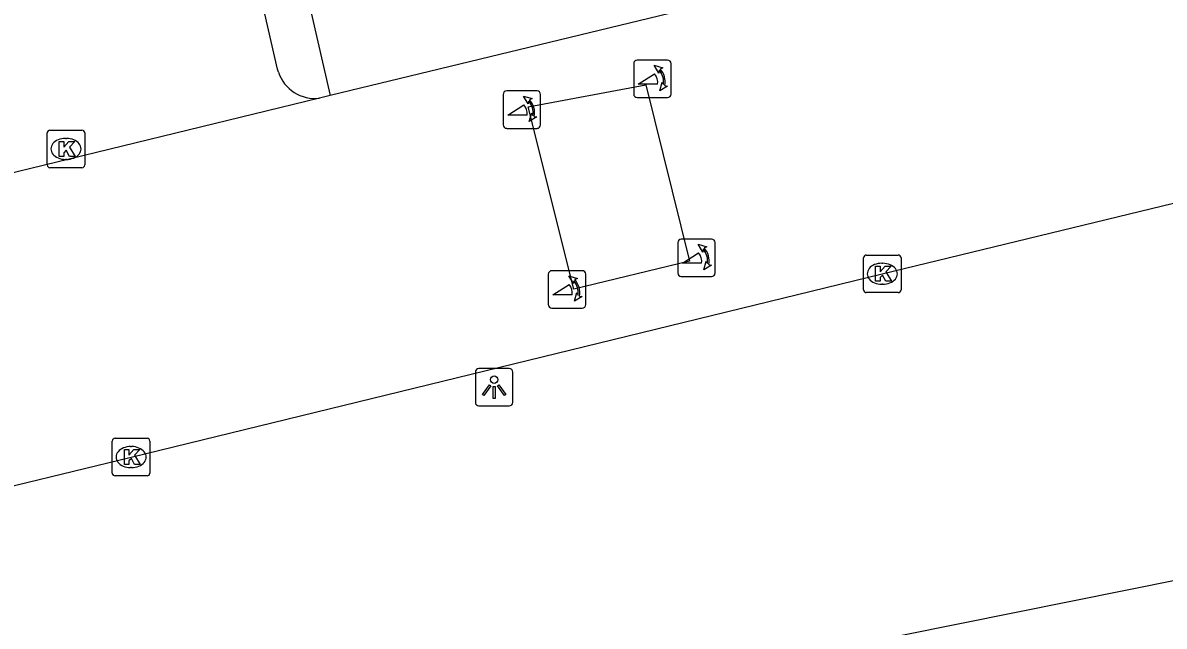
# Model space of a CAD drawing. Extents: x 159053 to 160041, y 380450 to 381422.
# Drawn here: x 159631.71 to 159662.12, y 380835.44 to 380851.5 of the extents above; entities that cross this region are included whole.
import ezdxf

# ---------------------------------------------------------------- set-up
doc = ezdxf.new("R2010")
doc.units = 0
for name, color, linetype in [('IMGEO_Berm_groen', 7, 'Continuous'), ('IMGEO_Kolk', 7, 'Continuous'), ('IMGEO_Lichtpunt', 7, 'Continuous'), ('IMGEO_Poller', 7, 'Continuous'), ('IMGEO_Rijbaan_lokaal_open', 7, 'Continuous'), ('IMGEO_Voetpad_open', 7, 'Continuous')]:
    doc.layers.add(name, color=color, linetype=linetype)

msp = doc.modelspace()

# ---------------------------------------------------------------- linework, layer by layer
at = {"layer": 'IMGEO_Berm_groen'}
msp.add_lwpolyline([(159702.826, 380840.849), (159708.623, 380846.103), (159702.394, 380850.759), (159692.426, 380848.77), (159683.336, 380840.857), (159582.518, 380820.586), (159580.633, 380826.862)], dxfattribs=at)
at = {"layer": 'IMGEO_Kolk'}
for p, q in [((159632.362, 380847.72), (159632.362, 380848.572)), ((159632.437, 380848.646), (159633.289, 380848.646)), ((159633.363, 380848.572), (159633.363, 380847.72)), ((159632.85, 380848.426), (159632.875, 380848.426)), ((159632.873, 380847.866), (159632.848, 380847.866)), ((159633.289, 380847.646), (159632.437, 380847.646)), ((159654.109, 380844.395), (159654.109, 380845.247)), ((159654.184, 380845.321), (159655.036, 380845.321)), ((159654.597, 380845.101), (159654.622, 380845.101)), ((159655.11, 380845.247), (159655.11, 380844.395)), ((159654.62, 380844.541), (159654.595, 380844.541)), ((159655.036, 380844.321), (159654.184, 380844.321)), ((159634.097, 380839.515), (159634.097, 380840.367)), ((159634.172, 380840.441), (159635.024, 380840.441)), ((159634.585, 380840.221), (159634.61, 380840.221)), ((159635.098, 380840.367), (159635.098, 380839.515)), ((159634.608, 380839.661), (159634.583, 380839.661)), ((159635.024, 380839.441), (159634.172, 380839.441))]:
    msp.add_line(p, q, dxfattribs=at)
for points in [[(159632.362, 380847.72), (159632.362, 380848.572)], [(159632.437, 380848.646), (159633.289, 380848.646)], [(159633.363, 380848.572), (159633.363, 380847.72)], [(159632.683, 380848.346), (159632.806, 380848.346), (159632.806, 380848.195), (159632.936, 380848.346), (159633.1, 380848.346), (159632.954, 380848.195), (159633.107, 380847.946), (159632.955, 380847.946), (159632.87, 380848.11), (159632.806, 380848.043), (159632.806, 380847.946), (159632.683, 380847.946), (159632.683, 380848.346)], [(159633.289, 380847.646), (159632.437, 380847.646)], [(159654.109, 380844.395), (159654.109, 380845.247)], [(159654.184, 380845.321), (159655.036, 380845.321)], [(159655.11, 380845.247), (159655.11, 380844.395)], [(159654.43, 380845.021), (159654.553, 380845.021), (159654.553, 380844.87), (159654.683, 380845.021), (159654.847, 380845.021), (159654.701, 380844.87), (159654.854, 380844.621), (159654.702, 380844.621), (159654.617, 380844.785), (159654.553, 380844.718), (159654.553, 380844.621), (159654.43, 380844.621), (159654.43, 380845.021)], [(159655.036, 380844.321), (159654.184, 380844.321)], [(159634.097, 380839.515), (159634.097, 380840.367)], [(159634.172, 380840.441), (159635.024, 380840.441)], [(159635.098, 380840.367), (159635.098, 380839.515)], [(159634.418, 380840.141), (159634.541, 380840.141), (159634.541, 380839.99), (159634.671, 380840.141), (159634.835, 380840.141), (159634.689, 380839.99), (159634.842, 380839.741), (159634.69, 380839.741), (159634.605, 380839.905), (159634.541, 380839.838), (159634.541, 380839.741), (159634.418, 380839.741), (159634.418, 380840.141)], [(159635.024, 380839.441), (159634.172, 380839.441)]]:
    msp.add_lwpolyline(points, dxfattribs=at)
for centre, start, end in [((159632.439, 380848.57), 91.552, 178.448), ((159632.439, 380848.57), 91.552, 178.448), ((159633.287, 380848.57), 1.552, 88.448), ((159633.287, 380848.57), 1.552, 88.448), ((159632.439, 380847.722), 181.552, 268.448), ((159632.439, 380847.722), 181.552, 268.448), ((159633.287, 380847.722), 271.552, 358.448), ((159633.287, 380847.722), 271.552, 358.448), ((159654.186, 380845.245), 91.552, 178.448), ((159654.186, 380845.245), 91.552, 178.448), ((159655.034, 380845.245), 1.552, 88.448), ((159655.034, 380845.245), 1.552, 88.448), ((159654.186, 380844.397), 181.552, 268.448), ((159654.186, 380844.397), 181.552, 268.448), ((159655.034, 380844.397), 271.552, 358.448), ((159655.034, 380844.397), 271.552, 358.448), ((159634.174, 380840.365), 91.552, 178.448), ((159634.174, 380840.365), 91.552, 178.448), ((159635.022, 380840.365), 1.552, 88.448), ((159635.022, 380840.365), 1.552, 88.448), ((159634.174, 380839.517), 181.552, 268.448), ((159634.174, 380839.517), 181.552, 268.448), ((159635.022, 380839.517), 271.552, 358.448), ((159635.022, 380839.517), 271.552, 358.448)]:
    msp.add_arc(centre, 0.0765, start, end, dxfattribs=at)
for centre, major_axis, ratio, start_param, end_param in [((159632.849, 380848.146), (-0.387, 0.002), 0.722429, 4.712389, 7.853982), ((159632.874, 380848.146), (-0.39, 0.002), 0.717154, 1.570796, 4.712389), ((159654.596, 380844.821), (-0.387, 0.002), 0.722429, 4.712389, 7.853982), ((159654.621, 380844.821), (-0.39, 0.002), 0.717154, 1.570796, 4.712389), ((159634.584, 380839.941), (-0.387, 0.002), 0.722429, 4.712389, 7.853982), ((159634.609, 380839.941), (-0.39, 0.002), 0.717154, 1.570796, 4.712389)]:
    msp.add_ellipse(centre, major_axis=major_axis, ratio=ratio, start_param=start_param, end_param=end_param, dxfattribs=at)
at = {"layer": 'IMGEO_Lichtpunt'}
for p, q in [((159643.77, 380842.204), (159643.77, 380841.397)), ((159643.77, 380842.204), (159643.77, 380841.397)), ((159644.672, 380842.299), (159643.864, 380842.299)), ((159644.672, 380842.299), (159643.864, 380842.299)), ((159644.766, 380841.397), (159644.766, 380842.204)), ((159644.766, 380841.397), (159644.766, 380842.204)), ((159643.864, 380841.303), (159644.672, 380841.303)), ((159643.864, 380841.303), (159644.672, 380841.303))]:
    msp.add_line(p, q, dxfattribs=at)
for points in [[(159644.144, 380841.868), (159644.183, 380841.84), (159643.995, 380841.578), (159643.957, 380841.605), (159644.144, 380841.868)], [(159644.246, 380841.82), (159644.293, 380841.82), (159644.293, 380841.498), (159644.246, 380841.498), (159644.246, 380841.82)], [(159644.356, 380841.84), (159644.394, 380841.867), (159644.581, 380841.605), (159644.542, 380841.577), (159644.356, 380841.84)]]:
    msp.add_lwpolyline(points, dxfattribs=at)
msp.add_circle((159644.269, 380842.002), 0.0994, dxfattribs=at)
for centre, start, end in [((159643.864, 380842.204), 90, 180), ((159643.864, 380842.204), 90, 180), ((159644.672, 380842.204), 0, 90), ((159644.672, 380842.204), 0, 90), ((159643.864, 380841.397), 180, 270), ((159643.864, 380841.397), 180, 270), ((159644.672, 380841.397), 270, 0), ((159644.672, 380841.397), 270, 360)]:
    msp.add_arc(centre, 0.0946, start, end, dxfattribs=at)
at = {"layer": 'IMGEO_Poller'}
for p, q in [((159647.988, 380850.416), (159647.988, 380849.609)), ((159647.988, 380850.416), (159647.988, 380849.609)), ((159648.89, 380850.511), (159648.082, 380850.511)), ((159648.89, 380850.511), (159648.082, 380850.511)), ((159648.984, 380849.609), (159648.984, 380850.416)), ((159648.984, 380849.609), (159648.984, 380850.416)), ((159645.412, 380849.691), (159644.604, 380849.691)), ((159645.412, 380849.691), (159644.604, 380849.691)), ((159644.51, 380849.596), (159644.51, 380848.789)), ((159644.51, 380849.596), (159644.51, 380848.789)), ((159645.506, 380848.789), (159645.506, 380849.596)), ((159645.506, 380848.789), (159645.506, 380849.596)), ((159648.082, 380849.514), (159648.89, 380849.514)), ((159648.082, 380849.514), (159648.89, 380849.514)), ((159644.604, 380848.694), (159645.412, 380848.694)), ((159644.604, 380848.694), (159645.412, 380848.694)), ((159650.063, 380845.745), (159649.255, 380845.745)), ((159650.063, 380845.745), (159649.255, 380845.745)), ((159649.161, 380845.65), (159649.161, 380844.843)), ((159649.161, 380845.65), (159649.161, 380844.843)), ((159650.157, 380844.843), (159650.157, 380845.65)), ((159650.157, 380844.843), (159650.157, 380845.65)), ((159645.713, 380844.809), (159645.713, 380844.002)), ((159645.713, 380844.809), (159645.713, 380844.002)), ((159646.615, 380844.904), (159645.807, 380844.904)), ((159646.615, 380844.904), (159645.807, 380844.904)), ((159646.709, 380844.002), (159646.709, 380844.809)), ((159646.709, 380844.002), (159646.709, 380844.809)), ((159649.255, 380844.748), (159650.063, 380844.748)), ((159649.255, 380844.748), (159650.063, 380844.748)), ((159645.807, 380843.907), (159646.615, 380843.907)), ((159645.807, 380843.907), (159646.615, 380843.907))]:
    msp.add_line(p, q, dxfattribs=at)
for points in [[(159648.667, 380850.24), (159648.655, 380850.167), (159648.53, 380850.372)], [(159648.53, 380850.372), (159648.761, 380850.306), (159648.69, 380850.274)], [(159648.623, 380849.867), (159648.11, 380849.867), (159648.54, 380850.142)], [(159648.683, 380849.695), (159648.749, 380849.926), (159648.779, 380849.858)], [(159648.815, 380849.831), (159648.887, 380849.82), (159648.683, 380849.695)], [(159645.189, 380849.42), (159645.177, 380849.347), (159645.052, 380849.552)], [(159645.052, 380849.552), (159645.283, 380849.486), (159645.212, 380849.454)], [(159645.145, 380849.047), (159644.632, 380849.047), (159645.062, 380849.322)], [(159645.205, 380848.875), (159645.271, 380849.106), (159645.301, 380849.038)], [(159645.337, 380849.011), (159645.409, 380849), (159645.205, 380848.875)], [(159649.84, 380845.474), (159649.828, 380845.401), (159649.703, 380845.606)], [(159649.703, 380845.606), (159649.934, 380845.54), (159649.863, 380845.508)], [(159649.796, 380845.101), (159649.283, 380845.101), (159649.713, 380845.376)], [(159649.856, 380844.929), (159649.922, 380845.16), (159649.952, 380845.092)], [(159649.988, 380845.065), (159650.06, 380845.054), (159649.856, 380844.929)], [(159646.348, 380844.26), (159645.835, 380844.26), (159646.265, 380844.535)], [(159646.392, 380844.633), (159646.38, 380844.56), (159646.255, 380844.765)], [(159646.255, 380844.765), (159646.486, 380844.699), (159646.415, 380844.667)], [(159646.408, 380844.088), (159646.474, 380844.319), (159646.504, 380844.251)], [(159646.54, 380844.224), (159646.612, 380844.213), (159646.408, 380844.088)]]:
    msp.add_lwpolyline(points, dxfattribs=at)
for centre, radius, start, end in [((159648.082, 380850.416), 0.0946, 90, 180), ((159648.082, 380850.416), 0.0946, 90, 180), ((159648.309, 380849.927), 0.516, 349.3569, 42.2912), ((159648.89, 380850.416), 0.0946, 0, 90), ((159648.89, 380850.416), 0.0946, 0, 90), ((159648.295, 380849.917), 0.332, 351.3247, 42.4854), ((159648.309, 380849.927), 0.476, 351.7527, 41.1691), ((159644.604, 380849.596), 0.0946, 90, 180), ((159644.604, 380849.596), 0.0946, 90, 180), ((159645.412, 380849.596), 0.0946, 0, 90), ((159645.412, 380849.596), 0.0946, 0, 90), ((159644.831, 380849.107), 0.476, 351.7527, 41.1691), ((159644.831, 380849.107), 0.516, 349.3569, 42.2912), ((159648.082, 380849.609), 0.0946, 180, 270), ((159648.082, 380849.609), 0.0946, 180, 270), ((159648.89, 380849.609), 0.0946, 270, 0), ((159648.89, 380849.609), 0.0946, 270, 0), ((159644.817, 380849.097), 0.332, 351.3247, 42.4854), ((159644.604, 380848.789), 0.0946, 180, 270), ((159644.604, 380848.789), 0.0946, 180, 270), ((159645.412, 380848.789), 0.0946, 270, 0), ((159645.412, 380848.789), 0.0946, 270, 0), ((159649.255, 380845.65), 0.0946, 90, 180), ((159649.255, 380845.65), 0.0946, 90, 180), ((159650.063, 380845.65), 0.0946, 0, 90), ((159650.063, 380845.65), 0.0946, 0, 90), ((159649.482, 380845.161), 0.476, 351.7527, 41.1691), ((159649.482, 380845.161), 0.516, 349.3569, 42.2912), ((159649.468, 380845.151), 0.332, 351.3247, 42.4854), ((159645.807, 380844.809), 0.0946, 90, 180), ((159645.807, 380844.809), 0.0946, 90, 180), ((159646.615, 380844.809), 0.0946, 0, 90), ((159646.615, 380844.809), 0.0946, 0, 90), ((159649.255, 380844.843), 0.0946, 180, 270), ((159649.255, 380844.843), 0.0946, 180, 270), ((159650.063, 380844.843), 0.0946, 270, 0), ((159650.063, 380844.843), 0.0946, 270, 0), ((159646.02, 380844.31), 0.332, 351.3247, 42.4854), ((159646.034, 380844.32), 0.476, 351.7527, 41.1691), ((159646.034, 380844.32), 0.516, 349.3569, 42.2912), ((159645.807, 380844.002), 0.0946, 180, 270), ((159645.807, 380844.002), 0.0946, 180, 270), ((159646.615, 380844.002), 0.0946, 270, 0), ((159646.615, 380844.002), 0.0946, 270, 0)]:
    msp.add_arc(centre, radius, start, end, dxfattribs=at)
at = {"layer": 'IMGEO_Rijbaan_lokaal_open'}
for points in [[(159580.633, 380826.862), (159594.636, 380830.246), (159614.623, 380835.096), (159634.598, 380839.941), (159654.61, 380844.821), (159674.597, 380849.669), (159694.58, 380854.51), (159701.602, 380856.185), (159703.562, 380856.689), (159705.532, 380857.109), (159707.466, 380857.527), (159710.479, 380858.158), (159710.496, 380858.162)], [(159654.111, 380853.008), (159652.653, 380852.655), (159639.904, 380849.566)], [(159649.475, 380845.155), (159646.388, 380844.41), (159645.173, 380849.267), (159648.313, 380849.854), (159649.475, 380845.155)], [(159639.616, 380849.496), (159625.609, 380846.085)], [(159639.904, 380849.566), (159639.616, 380849.496)]]:
    msp.add_lwpolyline(points, dxfattribs=at)
at = {"layer": 'IMGEO_Voetpad_open'}
for points in [[(159638.53, 380855.528), (159639.904, 380849.566)], [(159638.521, 380850.194), (159638.499, 380850.269), (159637.587, 380854.274)]]:
    msp.add_lwpolyline(points, dxfattribs=at)
msp.add_arc((159639.497, 380850.517), 1.028, 198.3174, 276.6523, dxfattribs=at)

doc.saveas('drawing.dxf')
